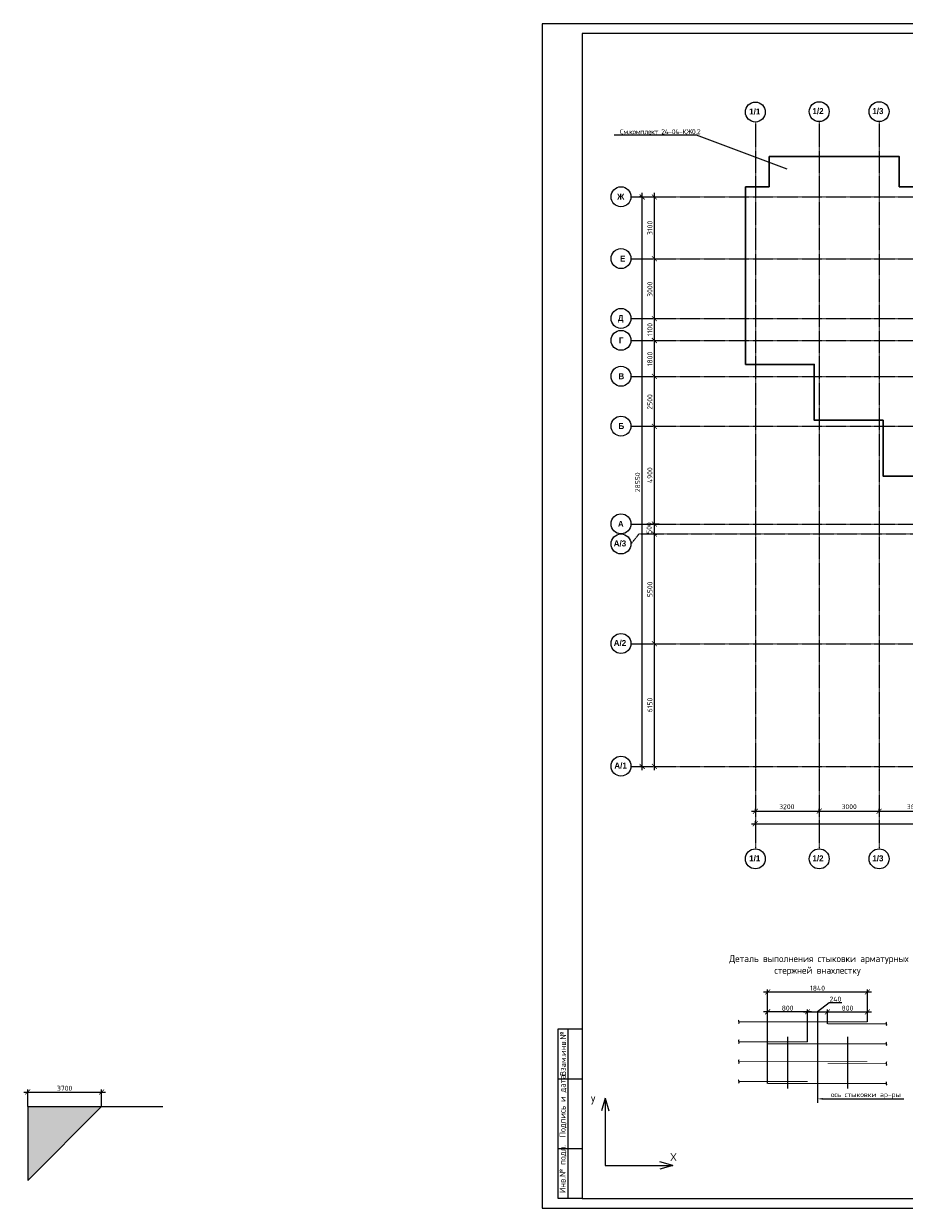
# Model space of a CAD drawing. Header units: millimetres. Extents: x -93479 to 1057970, y -66333 to 172656.
# Tile 303 of 473: x 498811 to 542930, y 1090 to 60490. Entities that reach past the tile are written whole.
import ezdxf
from ezdxf import colors
from ezdxf.entities.mleader import LeaderData, LeaderLine
from ezdxf.enums import TextEntityAlignment as Align
from ezdxf.math import Vec2, Vec3

# ---------------------------------------------------------------- set-up
doc = ezdxf.new("R2010")
doc.units = ezdxf.units.MM
for name, pattern in [('______5', [1100, 800, -100, 100, -100]), ('CENTER2', [28.575, 19.05, -3.175, 3.175, -3.175]), ('осевая', [50.8, 31.75, -6.35, 6.35, -6.35])]:
    doc.linetypes.add(name, pattern=pattern)
for name, color, linetype, lineweight in [('0 Фундамент', 5, 'Continuous', 30), ('0.20 __', 4, 'Continuous', 20), ('Арматура', 152, 'Continuous', 40), ('Выноски', 20, 'Continuous', 20), ('Осевая', 10, 'CENTER2', 20), ('Оси', 40, '______5', 18), ('подоснова', 151, 'Continuous', 5), ('РАЗМЕРЫ', 7, 'Continuous', 9), ('СПДС_РАЗМЕРЫ', 152, 'Continuous', 25), ('Текст', 7, 'Continuous', 25), ('ТОНКИЕ', 7, 'Continuous', 9), ('Узлы', 7, 'Continuous', 0)]:
    doc.layers.add(name, color=color, linetype=linetype, lineweight=lineweight)
doc.layers.add('ТОЛСТЫЕ_ОСНОВНЫЕ', color=6, linetype='Continuous')
doc.layers.add('ФВ-2', color=7, linetype='Continuous')
doc.styles.add('GOST-2.304_Type-B', font='GOST_Common.ttf')
doc.styles.add('MtXpl_Century Gothic', font='GOTHICB.TTF', dxfattribs={"height": 0.2})
doc.styles.add('style1', font='GOST_Common.ttf', dxfattribs={"height": 500})
doc.styles.add('Украинский', font='isocpeur.ttf', dxfattribs={"oblique": 12})
doc.dimstyles.new('5х', dxfattribs={"dimscale": 100, "dimtxt": 2.5, "dimasz": 2.5, "dimexe": 1.25, "dimexo": 0, "dimtad": 1, "dimdec": 0, "dimlfac": 0.2, "dimtxsty": 'GOST-2.304_Type-B', "dimblk": 'ARCHTICK', "dimcen": 2.5, "dimdle": 2, "dimadec": 0, "dimazin": 2, "dimtfac": 0.75, "dimtdec": 0, "dimtmove": 1, "dimatfit": 3, "dimfxl": 1, "dimtolj": 1, "dimarcsym": 1})
doc.dimstyles.new('СПДС', dxfattribs={"dimscale": 100, "dimtxt": 2.5, "dimasz": 2.5, "dimexe": 1.25, "dimexo": 0, "dimtad": 1, "dimdec": 0, "dimtxsty": 'GOST-2.304_Type-B', "dimblk": 'ARCHTICK', "dimcen": 2.5, "dimdle": 2, "dimadec": 0, "dimazin": 2, "dimtfac": 0.75, "dimtdec": 0, "dimtmove": 1, "dimatfit": 3, "dimfxl": 1, "dimtolj": 1, "dimarcsym": 1})

# ---------------------------------------------------------------- blocks, each defined once
blk = doc.blocks.new('_ArchTick')
at = {"color": 0, "linetype": 'ByBlock', "const_width": 0.15}
blk.add_lwpolyline([(-0.5, -0.5), (0.5, 0.5)], dxfattribs=at)
blk = doc.blocks.new('*D2013')
at = {"layer": 'DEFPOINTS', "color": 0, "ltscale": 100, "transparency": 16777216}
for p in [(-11259, -3607), (-11259, -3607), (-11259, -32157)]:
    blk.add_point(p, dxfattribs=at)
at = {"layer": 'СПДС_РАЗМЕРЫ', "color": 0, "lineweight": -2, "transparency": 16777216}
for p, q in [((-11259, -32357), (-11259, -3407)), ((-11259, -3607), (-11384, -3607)), ((-11259, -32157), (-11384, -32157))]:
    blk.add_line(p, q, dxfattribs=at)
at = {"layer": 'СПДС_РАЗМЕРЫ', "color": 0, "lineweight": -2, "ltscale": 100, "transparency": 16777216, "xscale": 250, "yscale": 250, "zscale": 250}
for p, rotation in [((-11259, -3607), 90), ((-11259, -32157), 270)]:
    blk.add_blockref('_ArchTick', p, dxfattribs=dict(at, rotation=rotation))
at = {"layer": 'СПДС_РАЗМЕРЫ', "color": 0, "ltscale": 100, "transparency": 16777216, "insert": (-11484, -17915), "char_height": 250, "attachment_point": 5, "rotation": 90, "style": 'GOST-2.304_Type-B'}
blk.add_mtext('\\A1;28550', dxfattribs=at)
blk = doc.blocks.new('*D2014')
at = {"layer": 'DEFPOINTS', "color": 0, "ltscale": 100, "transparency": 16777216}
for p in [(-5586, -35036), (51514, -35036), (51514, -35036)]:
    blk.add_point(p, dxfattribs=at)
at = {"layer": 'СПДС_РАЗМЕРЫ', "color": 0, "lineweight": -2, "transparency": 16777216}
for p, q in [((-5786, -35036), (51714, -35036)), ((-5586, -35036), (-5586, -34911)), ((51514, -35036), (51514, -34911))]:
    blk.add_line(p, q, dxfattribs=at)
at = {"layer": 'СПДС_РАЗМЕРЫ', "color": 0, "lineweight": -2, "ltscale": 100, "transparency": 16777216, "xscale": 250, "yscale": 250, "zscale": 250, "rotation": 180}
blk.add_blockref('_ArchTick', (-5586, -35036), dxfattribs=at)
at = {"layer": 'СПДС_РАЗМЕРЫ', "color": 0, "lineweight": -2, "ltscale": 100, "transparency": 16777216, "xscale": 250, "yscale": 250, "zscale": 250}
blk.add_blockref('_ArchTick', (51514, -35036), dxfattribs=at)
at = {"layer": 'СПДС_РАЗМЕРЫ', "color": 0, "ltscale": 100, "transparency": 16777216, "insert": (22931, -34811), "char_height": 250, "attachment_point": 5, "style": 'GOST-2.304_Type-B'}
blk.add_mtext('\\A1;57100', dxfattribs=at)
blk = doc.blocks.new('*D2015')
at = {"layer": 'DEFPOINTS', "color": 0, "ltscale": 100, "transparency": 16777216}
for p in [(-10646, -26007), (-10646, -26007), (-10646, -32157)]:
    blk.add_point(p, dxfattribs=at)
at = {"layer": 'СПДС_РАЗМЕРЫ', "color": 0, "lineweight": -2, "transparency": 16777216}
for p, q in [((-10646, -32357), (-10646, -25807)), ((-10646, -26007), (-10521, -26007)), ((-10646, -32157), (-10521, -32157))]:
    blk.add_line(p, q, dxfattribs=at)
at = {"layer": 'СПДС_РАЗМЕРЫ', "color": 0, "lineweight": -2, "ltscale": 100, "transparency": 16777216, "xscale": 250, "yscale": 250, "zscale": 250}
for p, rotation in [((-10646, -26007), 90), ((-10646, -32157), 270)]:
    blk.add_blockref('_ArchTick', p, dxfattribs=dict(at, rotation=rotation))
at = {"layer": 'СПДС_РАЗМЕРЫ', "color": 0, "ltscale": 100, "transparency": 16777216, "insert": (-10871, -29082), "char_height": 250, "attachment_point": 5, "rotation": 90, "style": 'GOST-2.304_Type-B'}
blk.add_mtext('\\A1;6150', dxfattribs=at)
blk = doc.blocks.new('*D2016')
at = {"layer": 'DEFPOINTS', "color": 0, "ltscale": 100, "transparency": 16777216}
for p in [(-10646, -20507), (-10646, -20507), (-10646, -26007)]:
    blk.add_point(p, dxfattribs=at)
at = {"layer": 'СПДС_РАЗМЕРЫ', "color": 0, "lineweight": -2, "transparency": 16777216}
for p, q in [((-10646, -26207), (-10646, -20307)), ((-10646, -20507), (-10521, -20507)), ((-10646, -26007), (-10521, -26007))]:
    blk.add_line(p, q, dxfattribs=at)
at = {"layer": 'СПДС_РАЗМЕРЫ', "color": 0, "lineweight": -2, "ltscale": 100, "transparency": 16777216, "xscale": 250, "yscale": 250, "zscale": 250}
for p, rotation in [((-10646, -20507), 90), ((-10646, -26007), 270)]:
    blk.add_blockref('_ArchTick', p, dxfattribs=dict(at, rotation=rotation))
at = {"layer": 'СПДС_РАЗМЕРЫ', "color": 0, "ltscale": 100, "transparency": 16777216, "insert": (-10871, -23282), "char_height": 250, "attachment_point": 5, "rotation": 90, "style": 'GOST-2.304_Type-B'}
blk.add_mtext('\\A1;5500', dxfattribs=at)
blk = doc.blocks.new('*D2017')
at = {"layer": 'DEFPOINTS', "color": 0, "ltscale": 100, "transparency": 16777216}
for p in [(-10646, -15107), (-10646, -15107), (-10646, -20007)]:
    blk.add_point(p, dxfattribs=at)
at = {"layer": 'СПДС_РАЗМЕРЫ', "color": 0, "lineweight": -2, "transparency": 16777216}
for p, q in [((-10646, -20207), (-10646, -14907)), ((-10646, -15107), (-10521, -15107)), ((-10646, -20007), (-10521, -20007))]:
    blk.add_line(p, q, dxfattribs=at)
at = {"layer": 'СПДС_РАЗМЕРЫ', "color": 0, "lineweight": -2, "ltscale": 100, "transparency": 16777216, "xscale": 250, "yscale": 250, "zscale": 250}
for p, rotation in [((-10646, -15107), 90), ((-10646, -20007), 270)]:
    blk.add_blockref('_ArchTick', p, dxfattribs=dict(at, rotation=rotation))
at = {"layer": 'СПДС_РАЗМЕРЫ', "color": 0, "ltscale": 100, "transparency": 16777216, "insert": (-10871, -17557), "char_height": 250, "attachment_point": 5, "rotation": 90, "style": 'GOST-2.304_Type-B'}
blk.add_mtext('\\A1;4900', dxfattribs=at)
blk = doc.blocks.new('*D2018')
at = {"layer": 'DEFPOINTS', "color": 0, "ltscale": 100, "transparency": 16777216}
for p in [(-10646, -12607), (-10646, -12607), (-10646, -15107)]:
    blk.add_point(p, dxfattribs=at)
at = {"layer": 'СПДС_РАЗМЕРЫ', "color": 0, "lineweight": -2, "transparency": 16777216}
for p, q in [((-10646, -15307), (-10646, -12407)), ((-10646, -12607), (-10521, -12607)), ((-10646, -15107), (-10521, -15107))]:
    blk.add_line(p, q, dxfattribs=at)
at = {"layer": 'СПДС_РАЗМЕРЫ', "color": 0, "lineweight": -2, "ltscale": 100, "transparency": 16777216, "xscale": 250, "yscale": 250, "zscale": 250}
for p, rotation in [((-10646, -12607), 90), ((-10646, -15107), 270)]:
    blk.add_blockref('_ArchTick', p, dxfattribs=dict(at, rotation=rotation))
at = {"layer": 'СПДС_РАЗМЕРЫ', "color": 0, "ltscale": 100, "transparency": 16777216, "insert": (-10871, -13882), "char_height": 250, "attachment_point": 5, "rotation": 90, "style": 'GOST-2.304_Type-B'}
blk.add_mtext('\\A1;2500', dxfattribs=at)
blk = doc.blocks.new('*D2019')
at = {"layer": 'DEFPOINTS', "color": 0, "ltscale": 100, "transparency": 16777216}
for p in [(-10646, -10807), (-10646, -10807), (-10646, -12607)]:
    blk.add_point(p, dxfattribs=at)
at = {"layer": 'СПДС_РАЗМЕРЫ', "color": 0, "lineweight": -2, "transparency": 16777216}
for p, q in [((-10646, -12807), (-10646, -10607)), ((-10646, -10807), (-10521, -10807)), ((-10646, -12607), (-10521, -12607))]:
    blk.add_line(p, q, dxfattribs=at)
at = {"layer": 'СПДС_РАЗМЕРЫ', "color": 0, "lineweight": -2, "ltscale": 100, "transparency": 16777216, "xscale": 250, "yscale": 250, "zscale": 250}
for p, rotation in [((-10646, -10807), 90), ((-10646, -12607), 270)]:
    blk.add_blockref('_ArchTick', p, dxfattribs=dict(at, rotation=rotation))
at = {"layer": 'СПДС_РАЗМЕРЫ', "color": 0, "ltscale": 100, "transparency": 16777216, "insert": (-10871, -11732), "char_height": 250, "attachment_point": 5, "rotation": 90, "style": 'GOST-2.304_Type-B'}
blk.add_mtext('\\A1;1800', dxfattribs=at)
blk = doc.blocks.new('*D2020')
at = {"layer": 'DEFPOINTS', "color": 0, "ltscale": 100, "transparency": 16777216}
for p in [(-10646, -9707), (-10646, -9707), (-10646, -10807)]:
    blk.add_point(p, dxfattribs=at)
at = {"layer": 'СПДС_РАЗМЕРЫ', "color": 0, "lineweight": -2, "transparency": 16777216}
for p, q in [((-10646, -11007), (-10646, -9507)), ((-10646, -9707), (-10521, -9707)), ((-10646, -10807), (-10521, -10807))]:
    blk.add_line(p, q, dxfattribs=at)
at = {"layer": 'СПДС_РАЗМЕРЫ', "color": 0, "lineweight": -2, "ltscale": 100, "transparency": 16777216, "xscale": 250, "yscale": 250, "zscale": 250}
for p, rotation in [((-10646, -9707), 90), ((-10646, -10807), 270)]:
    blk.add_blockref('_ArchTick', p, dxfattribs=dict(at, rotation=rotation))
at = {"layer": 'СПДС_РАЗМЕРЫ', "color": 0, "ltscale": 100, "transparency": 16777216, "insert": (-10871, -10257), "char_height": 250, "attachment_point": 5, "rotation": 90, "style": 'GOST-2.304_Type-B'}
blk.add_mtext('\\A1;1100', dxfattribs=at)
blk = doc.blocks.new('*D2021')
at = {"layer": 'DEFPOINTS', "color": 0, "ltscale": 100, "transparency": 16777216}
for p in [(-10646, -6707), (-10646, -6707), (-10646, -9707)]:
    blk.add_point(p, dxfattribs=at)
at = {"layer": 'СПДС_РАЗМЕРЫ', "color": 0, "lineweight": -2, "transparency": 16777216}
for p, q in [((-10646, -9907), (-10646, -6507)), ((-10646, -6707), (-10521, -6707)), ((-10646, -9707), (-10521, -9707))]:
    blk.add_line(p, q, dxfattribs=at)
at = {"layer": 'СПДС_РАЗМЕРЫ', "color": 0, "lineweight": -2, "ltscale": 100, "transparency": 16777216, "xscale": 250, "yscale": 250, "zscale": 250}
for p, rotation in [((-10646, -6707), 90), ((-10646, -9707), 270)]:
    blk.add_blockref('_ArchTick', p, dxfattribs=dict(at, rotation=rotation))
at = {"layer": 'СПДС_РАЗМЕРЫ', "color": 0, "ltscale": 100, "transparency": 16777216, "insert": (-10871, -8232), "char_height": 250, "attachment_point": 5, "rotation": 90, "style": 'GOST-2.304_Type-B'}
blk.add_mtext('\\A1;3000', dxfattribs=at)
blk = doc.blocks.new('*D2022')
at = {"layer": 'DEFPOINTS', "color": 0, "ltscale": 100, "transparency": 16777216}
for p in [(-11070, -3607), (-10646, -3607), (-10646, -6707)]:
    blk.add_point(p, dxfattribs=at)
at = {"layer": 'СПДС_РАЗМЕРЫ', "color": 0, "lineweight": -2, "transparency": 16777216}
for p, q in [((-10646, -6907), (-10646, -3407)), ((-11070, -3607), (-10521, -3607)), ((-10646, -6707), (-10521, -6707))]:
    blk.add_line(p, q, dxfattribs=at)
at = {"layer": 'СПДС_РАЗМЕРЫ', "color": 0, "lineweight": -2, "ltscale": 100, "transparency": 16777216, "xscale": 250, "yscale": 250, "zscale": 250}
for p, rotation in [((-10646, -3607), 90), ((-10646, -6707), 270)]:
    blk.add_blockref('_ArchTick', p, dxfattribs=dict(at, rotation=rotation))
at = {"layer": 'СПДС_РАЗМЕРЫ', "color": 0, "ltscale": 100, "transparency": 16777216, "insert": (-10871, -5157), "char_height": 250, "attachment_point": 5, "rotation": 90, "style": 'GOST-2.304_Type-B'}
blk.add_mtext('\\A1;3100', dxfattribs=at)
blk = doc.blocks.new('*D2023')
at = {"layer": 'DEFPOINTS', "color": 0, "ltscale": 100, "transparency": 16777216}
for p in [(-5586, -34405), (-2386, -34405), (-2386, -34405)]:
    blk.add_point(p, dxfattribs=at)
at = {"layer": 'СПДС_РАЗМЕРЫ', "color": 0, "lineweight": -2, "transparency": 16777216}
for p, q in [((-5786, -34405), (-2186, -34405)), ((-5586, -34405), (-5586, -34280)), ((-2386, -34405), (-2386, -34280))]:
    blk.add_line(p, q, dxfattribs=at)
at = {"layer": 'СПДС_РАЗМЕРЫ', "color": 0, "lineweight": -2, "ltscale": 100, "transparency": 16777216, "xscale": 250, "yscale": 250, "zscale": 250, "rotation": 180}
blk.add_blockref('_ArchTick', (-5586, -34405), dxfattribs=at)
at = {"layer": 'СПДС_РАЗМЕРЫ', "color": 0, "lineweight": -2, "ltscale": 100, "transparency": 16777216, "xscale": 250, "yscale": 250, "zscale": 250}
blk.add_blockref('_ArchTick', (-2386, -34405), dxfattribs=at)
at = {"layer": 'СПДС_РАЗМЕРЫ', "color": 0, "ltscale": 100, "transparency": 16777216, "insert": (-4011, -34180), "char_height": 250, "attachment_point": 5, "style": 'GOST-2.304_Type-B'}
blk.add_mtext('\\A1;3200', dxfattribs=at)
blk = doc.blocks.new('*D2024')
at = {"layer": 'DEFPOINTS', "color": 0, "ltscale": 100, "transparency": 16777216}
for p in [(-2386, -34405), (614, -34405), (614, -34405)]:
    blk.add_point(p, dxfattribs=at)
at = {"layer": 'СПДС_РАЗМЕРЫ', "color": 0, "lineweight": -2, "transparency": 16777216}
for p, q in [((-2586, -34405), (814, -34405)), ((-2386, -34405), (-2386, -34280)), ((614, -34405), (614, -34280))]:
    blk.add_line(p, q, dxfattribs=at)
at = {"layer": 'СПДС_РАЗМЕРЫ', "color": 0, "lineweight": -2, "ltscale": 100, "transparency": 16777216, "xscale": 250, "yscale": 250, "zscale": 250, "rotation": 180}
blk.add_blockref('_ArchTick', (-2386, -34405), dxfattribs=at)
at = {"layer": 'СПДС_РАЗМЕРЫ', "color": 0, "lineweight": -2, "ltscale": 100, "transparency": 16777216, "xscale": 250, "yscale": 250, "zscale": 250}
blk.add_blockref('_ArchTick', (614, -34405), dxfattribs=at)
at = {"layer": 'СПДС_РАЗМЕРЫ', "color": 0, "ltscale": 100, "transparency": 16777216, "insert": (-886, -34180), "char_height": 250, "attachment_point": 5, "style": 'GOST-2.304_Type-B'}
blk.add_mtext('\\A1;3000', dxfattribs=at)
blk = doc.blocks.new('*D2025')
at = {"layer": 'DEFPOINTS', "color": 0, "ltscale": 100, "transparency": 16777216}
for p in [(614, -34405), (4214, -34405), (4214, -34405)]:
    blk.add_point(p, dxfattribs=at)
at = {"layer": 'СПДС_РАЗМЕРЫ', "color": 0, "lineweight": -2, "transparency": 16777216}
for p, q in [((414, -34405), (4414, -34405)), ((614, -34405), (614, -34280)), ((4214, -34405), (4214, -34280))]:
    blk.add_line(p, q, dxfattribs=at)
at = {"layer": 'СПДС_РАЗМЕРЫ', "color": 0, "lineweight": -2, "ltscale": 100, "transparency": 16777216, "xscale": 250, "yscale": 250, "zscale": 250, "rotation": 180}
blk.add_blockref('_ArchTick', (614, -34405), dxfattribs=at)
at = {"layer": 'СПДС_РАЗМЕРЫ', "color": 0, "lineweight": -2, "ltscale": 100, "transparency": 16777216, "xscale": 250, "yscale": 250, "zscale": 250}
blk.add_blockref('_ArchTick', (4214, -34405), dxfattribs=at)
at = {"layer": 'СПДС_РАЗМЕРЫ', "color": 0, "ltscale": 100, "transparency": 16777216, "insert": (2388, -34180), "char_height": 250, "attachment_point": 5, "style": 'GOST-2.304_Type-B'}
blk.add_mtext('\\A1;3600', dxfattribs=at)
blk = doc.blocks.new('*D2040')
at = {"layer": 'DEFPOINTS', "color": 0, "ltscale": 100, "transparency": 16777216}
for p in [(-10646, -20007), (-10410, -20007), (-10308, -20507)]:
    blk.add_point(p, dxfattribs=at)
at = {"layer": 'СПДС_РАЗМЕРЫ', "color": 0, "lineweight": -2, "transparency": 16777216}
for p, q in [((-10410, -20007), (-10771, -20007)), ((-10646, -20707), (-10646, -19807)), ((-10308, -20507), (-10771, -20507))]:
    blk.add_line(p, q, dxfattribs=at)
at = {"layer": 'СПДС_РАЗМЕРЫ', "color": 0, "lineweight": -2, "ltscale": 100, "transparency": 16777216, "xscale": 250, "yscale": 250, "zscale": 250}
for p, rotation in [((-10646, -20007), 90), ((-10646, -20507), 270)]:
    blk.add_blockref('_ArchTick', p, dxfattribs=dict(at, rotation=rotation))
at = {"layer": 'СПДС_РАЗМЕРЫ', "color": 0, "ltscale": 100, "transparency": 16777216, "insert": (-10910, -20209), "char_height": 250, "attachment_point": 5, "rotation": 90, "style": 'GOST-2.304_Type-B'}
blk.add_mtext('\\A1;500', dxfattribs=at)
blk = doc.blocks.new('*U1949')
at = {"layer": 'ТОЛСТЫЕ_ОСНОВНЫЕ', "color": 7}
for p, q in [((8, 5), (8, 90)), ((8, 90), (20, 90)), ((13, 5), (13, 90)), ((8, 65), (20, 65)), ((8, 30), (20, 30)), ((20, 5), (8, 5))]:
    blk.add_line(p, q, dxfattribs=at)
blk.add_lwpolyline([(20, 5), (836, 5), (836, 589), (20, 589)], close=True, dxfattribs=at)
at = {"layer": 'ТОНКИЕ', "color": 7}
blk.add_lwpolyline([(0, 0), (841, 0), (841, 594), (0, 594)], close=True, dxfattribs=at)
at = {"layer": 'Текст', "color": 7, "style": 'style1'}
for s, p in [('Взам.инв.№', (10.5, 77.5)), ('Подпись и дата', (10.5, 51.25)), ('Инв.№ подл.', (10.5, 19.7))]:
    blk.add_text(s, height=3, rotation=90, dxfattribs=at).set_placement(p, align=Align.MIDDLE)
blk = doc.blocks.new('*D565')
at = {"layer": 'DEFPOINTS', "color": 0, "ltscale": 100, "transparency": 16777216}
for p in [(541083, 11940), (541083, 10996), (536083, 7347)]:
    blk.add_point(p, dxfattribs=at)
at = {"layer": 'РАЗМЕРЫ', "color": 0, "linetype": 'Continuous', "lineweight": -2, "transparency": 16777216}
for p, q in [((535883, 11940), (541283, 11940)), ((536083, 7347), (536083, 12065)), ((541083, 10996), (541083, 12065))]:
    blk.add_line(p, q, dxfattribs=at)
at = {"layer": 'РАЗМЕРЫ', "color": 0, "lineweight": -2, "ltscale": 100, "transparency": 16777216, "xscale": 250, "yscale": 250, "zscale": 250, "rotation": 180}
blk.add_blockref('_ArchTick', (536083, 11940), dxfattribs=at)
at = {"layer": 'РАЗМЕРЫ', "color": 0, "lineweight": -2, "ltscale": 100, "transparency": 16777216, "xscale": 250, "yscale": 250, "zscale": 250}
blk.add_blockref('_ArchTick', (541083, 11940), dxfattribs=at)
at = {"layer": 'РАЗМЕРЫ', "color": 0, "ltscale": 100, "transparency": 16777216, "insert": (538583, 12128), "char_height": 250, "attachment_point": 5, "style": 'GOST-2.304_Type-B'}
blk.add_mtext('\\A1;1840', dxfattribs=at)
blk = doc.blocks.new('*D566')
at = {"layer": 'DEFPOINTS', "color": 0, "ltscale": 100, "transparency": 16777216}
for p in [(536083, 10940), (536083, 10440), (538083, 9440)]:
    blk.add_point(p, dxfattribs=at)
at = {"layer": 'РАЗМЕРЫ', "color": 0, "linetype": 'Continuous', "lineweight": -2, "transparency": 16777216}
for p, q in [((538283, 10940), (535883, 10940)), ((536083, 10440), (536083, 11065)), ((538083, 9440), (538083, 11065))]:
    blk.add_line(p, q, dxfattribs=at)
at = {"layer": 'РАЗМЕРЫ', "color": 0, "lineweight": -2, "ltscale": 100, "transparency": 16777216, "xscale": 250, "yscale": 250, "zscale": 250, "rotation": 180}
blk.add_blockref('_ArchTick', (536083, 10940), dxfattribs=at)
at = {"layer": 'РАЗМЕРЫ', "color": 0, "lineweight": -2, "ltscale": 100, "transparency": 16777216, "xscale": 250, "yscale": 250, "zscale": 250}
blk.add_blockref('_ArchTick', (538083, 10940), dxfattribs=at)
at = {"layer": 'РАЗМЕРЫ', "color": 0, "ltscale": 100, "transparency": 16777216, "insert": (537083, 11128), "char_height": 250, "attachment_point": 5, "style": 'GOST-2.304_Type-B'}
blk.add_mtext('\\A1;800', dxfattribs=at)
blk = doc.blocks.new('*D567')
at = {"layer": 'DEFPOINTS', "color": 0, "ltscale": 100, "transparency": 16777216}
for p in [(541083, 10940), (539083, 10339), (541083, 10440)]:
    blk.add_point(p, dxfattribs=at)
at = {"layer": 'РАЗМЕРЫ', "color": 0, "linetype": 'Continuous', "lineweight": -2, "transparency": 16777216}
for p, q in [((538883, 10940), (541283, 10940)), ((539083, 10339), (539083, 11065)), ((541083, 10440), (541083, 11065))]:
    blk.add_line(p, q, dxfattribs=at)
at = {"layer": 'РАЗМЕРЫ', "color": 0, "lineweight": -2, "ltscale": 100, "transparency": 16777216, "xscale": 250, "yscale": 250, "zscale": 250, "rotation": 180}
blk.add_blockref('_ArchTick', (539083, 10940), dxfattribs=at)
at = {"layer": 'РАЗМЕРЫ', "color": 0, "lineweight": -2, "ltscale": 100, "transparency": 16777216, "xscale": 250, "yscale": 250, "zscale": 250}
blk.add_blockref('_ArchTick', (541083, 10940), dxfattribs=at)
at = {"layer": 'РАЗМЕРЫ', "color": 0, "ltscale": 100, "transparency": 16777216, "insert": (540083, 11128), "char_height": 250, "attachment_point": 5, "style": 'GOST-2.304_Type-B'}
blk.add_mtext('\\A1;800', dxfattribs=at)
blk = doc.blocks.new('*D568')
at = {"layer": 'DEFPOINTS', "color": 0, "ltscale": 100, "transparency": 16777216}
for p in [(539083, 10940), (538083, 10520), (539083, 10356)]:
    blk.add_point(p, dxfattribs=at)
at = {"layer": 'РАЗМЕРЫ', "color": 0, "linetype": 'Continuous', "lineweight": -2, "transparency": 16777216}
for p, q in [((539167, 11390), (538583, 10940)), ((539793, 11390), (539167, 11390)), ((537883, 10940), (539283, 10940)), ((538083, 10520), (538083, 11065)), ((539083, 10356), (539083, 11065))]:
    blk.add_line(p, q, dxfattribs=at)
at = {"layer": 'РАЗМЕРЫ', "color": 0, "lineweight": -2, "ltscale": 100, "transparency": 16777216, "xscale": 250, "yscale": 250, "zscale": 250, "rotation": 180}
blk.add_blockref('_ArchTick', (538083, 10940), dxfattribs=at)
at = {"layer": 'РАЗМЕРЫ', "color": 0, "lineweight": -2, "ltscale": 100, "transparency": 16777216, "xscale": 250, "yscale": 250, "zscale": 250}
blk.add_blockref('_ArchTick', (539083, 10940), dxfattribs=at)
at = {"layer": 'РАЗМЕРЫ', "color": 0, "ltscale": 100, "transparency": 16777216, "insert": (539480, 11578), "char_height": 250, "attachment_point": 5, "style": 'GOST-2.304_Type-B'}
blk.add_mtext('\\A1;240', dxfattribs=at)
blk = doc.blocks.new('_None')
blk = doc.blocks.new('*D1894')
at = {"layer": 'DEFPOINTS', "color": 0, "transparency": 16777216}
for p in [(502711, 6922), (499011, 6190), (502711, 6190)]:
    blk.add_point(p, dxfattribs=at)
at = {"layer": 'РАЗМЕРЫ', "color": 0, "lineweight": -2, "transparency": 16777216}
for p, q in [((498811, 6922), (502911, 6922)), ((499011, 6190), (499011, 7047)), ((502711, 6190), (502711, 7047))]:
    blk.add_line(p, q, dxfattribs=at)
at = {"layer": 'РАЗМЕРЫ', "color": 0, "lineweight": -2, "transparency": 16777216, "xscale": 250, "yscale": 250, "zscale": 250, "rotation": 180}
blk.add_blockref('_ArchTick', (499011, 6922), dxfattribs=at)
at = {"layer": 'РАЗМЕРЫ', "color": 0, "lineweight": -2, "transparency": 16777216, "xscale": 250, "yscale": 250, "zscale": 250}
blk.add_blockref('_ArchTick', (502711, 6922), dxfattribs=at)
at = {"layer": 'РАЗМЕРЫ', "color": 0, "transparency": 16777216, "insert": (500861, 7109), "char_height": 250, "attachment_point": 5, "style": 'GOST-2.304_Type-B'}
blk.add_mtext('\\A1;3700', dxfattribs=at)
blk = doc.blocks.new('оси')
at = {"color": 7, "linetype": 'ByBlock', "lineweight": -2}
for centre in [(-5586.9, 651.4), (-2386.9, 671.4), (613.1, 671.4), (-12318.7, -3596.8), (-12318.7, -6696.8), (-12318.7, -9696.8), (-12318.7, -10796.8), (-12318.7, -12596.8), (-12318.7, -15096.8), (-12318.7, -19996.8), (-12318.7, -21006.8), (-12318.7, -25996.8), (-12318.7, -32146.8), (-5586.9, -36796), (-2386.9, -36796), (613.1, -36796)]:
    blk.add_circle(centre, 500, dxfattribs=at)
at = {"layer": 'Оси', "color": 7, "linetype": 'осевая', "lineweight": 25, "transparency": 33554687}
for p, q in [((-5586.3, 151.4), (-5586.3, -36280.2)), ((-2386.3, 151.4), (-2386.3, -36280.2)), ((613.7, 151.4), (613.7, -36280.2)), ((-11815.1, -3606.9), (53620.6, -3606.9)), ((-11815.1, -6706.9), (53620.6, -6706.9)), ((-11815.1, -9706.9), (53620.6, -9706.9)), ((-11815.1, -10806.9), (53620.6, -10806.9)), ((-11815.1, -12606.9), (53620.6, -12606.9)), ((-11815.1, -15106.9), (53620.6, -15106.9)), ((-11815.1, -20006.9), (53620.6, -20006.9)), ((-11818.7, -21006.8), (-11416.6, -20506.9)), ((-11416.6, -20506.9), (53620.6, -20506.9)), ((-11815.1, -26006.9), (53620.6, -26006.9)), ((-11815.1, -32156.9), (53620.6, -32156.9))]:
    blk.add_line(p, q, dxfattribs=at)
at = {"layer": 'Оси', "color": 7, "lineweight": 25, "transparency": 33554687, "style": 'MtXpl_Century Gothic'}
for s, p in [('1/1', (-5894.7, 528.1)), ('1/2', (-2726.1, 548.1)), ('1/3', (272.6, 548.1)), ('Ж', (-12513.9, -3746.8)), (' Е', (-12476.2, -6846.8)), ('Д', (-12479.5, -9824.4)), ('Г', (-12427.1, -10946.8)), ('В', (-12446.9, -12746.8)), ('Б', (-12446.4, -15246.8)), ('А', (-12473.3, -20146.8)), ('А/3', (-12684, -21130.1)), ('А/2', (-12682.6, -26120.1)), ('А/1', (-12651.3, -32270.1)), ('1/1', (-5894.7, -36919.3)), ('1/2', (-2726.1, -36919.3)), ('1/3', (272.6, -36919.3))]:
    blk.add_text(s, height=300, dxfattribs=at).set_placement(p)
at = {"layer": 'СПДС_РАЗМЕРЫ', "color": 7}
for base, p1, p2, picture, middle in [((-11258.9, -3606.9), (-11258.9, -32156.9), (-11258.9, -3606.9), '*D2013', (-11258.9, -17914.5)), ((-10646.3, -3606.9), (-10646.3, -6706.9), (-11069.8, -3606.9), '*D2022', (-10646.3, -5156.9)), ((-10646.3, -6706.9), (-10646.3, -9706.9), (-10646.3, -6706.9), '*D2021', (-10646.3, -8232.1)), ((-10646.3, -9706.9), (-10646.3, -10806.9), (-10646.3, -9706.9), '*D2020', (-10646.3, -10256.9)), ((-10646.3, -10806.9), (-10646.3, -12606.9), (-10646.3, -10806.9), '*D2019', (-10646.3, -11732.1)), ((-10646.3, -12606.9), (-10646.3, -15106.9), (-10646.3, -12606.9), '*D2018', (-10646.3, -13882.1)), ((-10646.3, -15106.9), (-10646.3, -20006.9), (-10646.3, -15106.9), '*D2017', (-10646.3, -17556.9)), ((-10646.3, -20506.9), (-10646.3, -26006.9), (-10646.3, -20506.9), '*D2016', (-10646.3, -23282.1)), ((-10646.3, -26006.9), (-10646.3, -32156.9), (-10646.3, -26006.9), '*D2015', (-10646.3, -29081.9))]:
    dim = blk.add_linear_dim(base=base, p1=p1, p2=p2, angle=90, dimstyle='СПДС', override={"dimgap": 1}, dxfattribs=at)
    dim.commit()
    dim.dimension.update_dxf_attribs({"geometry": picture, "text_midpoint": middle, "dimtype": 160})
dim = blk.add_linear_dim(base=(-10646.3, -20006.9), p1=(-10308.5, -20506.9), p2=(-10410.2, -20006.9), angle=90, dimstyle='СПДС', dxfattribs=at)
dim.commit()
dim.dimension.update_dxf_attribs({"geometry": '*D2040', "text_midpoint": (-10722.7, -20209.4), "dimtype": 160})
for base, p1, p2, picture, middle in [((-2386.3, -34405), (-5586.3, -34405), (-2386.3, -34405), '*D2023', (-4011.5, -34405)), ((613.7, -34405), (-2386.3, -34405), (613.7, -34405), '*D2024', (-886.3, -34405)), ((4213.5, -34405), (613.7, -34405), (4213.5, -34405), '*D2025', (2388.4, -34405)), ((51513.5, -35036.2), (-5586.3, -35036.2), (51513.5, -35036.2), '*D2014', (22931, -35036.2))]:
    dim = blk.add_linear_dim(base=base, p1=p1, p2=p2, dimstyle='СПДС', override={"dimgap": 1}, dxfattribs=at)
    dim.commit()
    dim.dimension.update_dxf_attribs({"geometry": picture, "text_midpoint": middle, "dimtype": 160})

msp = doc.modelspace()

# ---------------------------------------------------------------- hatches: boundary and pattern name
at = {"layer": 'ФВ-2', "true_color": 0x006272}
h = msp.add_hatch(dxfattribs=at)
h.set_pattern_fill('ANGLE', color=146)
h.set_pattern_definition([(0, (0, 0), (0, 6.985), [5.08, -1.905]), (90, (0, 0), (-6.985, 4e-16), [5.08, -1.905])])
h.paths.add_polyline_path([(502710.6, 6189.7), (499010.6, 6189.7), (499010.6, 2489.7)])

# ---------------------------------------------------------------- linework, layer by layer
at = {"layer": '0 Фундамент', "color": 7}
for points in [[(536168.1, 53832.1), (536168.1, 52302.1)], [(542668.8, 52302.1), (542668.8, 53832.1), (536168.1, 53832.1)], [(534968.3, 43402.1), (534968.3, 52302.1)], [(542668.8, 52302.1), (545218.3, 52302.1), (545218.3, 37802.1), (541868.3, 37802.1), (541868.3, 40602.1), (538418.3, 40602.1), (538418.3, 43402.1), (534968.3, 43402.1)], [(536168.1, 52302.1), (534968.3, 52302.1)]]:
    msp.add_lwpolyline(points, dxfattribs=at)
at = {"layer": '0.20 __', "color": 7}
for points in [[(534647.1, 10530), (534619.6, 10485), (534647.1, 10395), (534619.6, 10350)], [(542042.4, 10429.1), (542014.9, 10384.1), (542042.4, 10294.1), (542014.9, 10249.1)], [(534647.1, 9530), (534619.6, 9485), (534647.1, 9395), (534619.6, 9350)], [(542042.4, 9429.1), (542014.9, 9384.1), (542042.4, 9294.1), (542014.9, 9249.1)], [(534647.1, 8530), (534619.6, 8485), (534647.1, 8395), (534619.6, 8350)], [(542042.4, 8429.1), (542014.9, 8384.1), (542042.4, 8294.1), (542014.9, 8249.1)], [(534647.1, 7538.4), (534619.6, 7493.4), (534647.1, 7403.4), (534619.6, 7358.4)], [(542042.4, 7437.5), (542014.9, 7392.5), (542042.4, 7302.5), (542014.9, 7257.5)]]:
    msp.add_spline(points, degree=3, dxfattribs=at)
at = {"layer": 'Арматура', "color": 7, "const_width": 40}
for points in [[(534633.3, 10440), (541082.7, 10440)], [(539082.7, 10339.1), (542028.6, 10339.1)], [(534633.3, 9440), (538082.7, 9440)], [(536082.7, 9339.1), (542028.6, 9339.1)], [(534633.3, 8440), (541082.7, 8440)], [(539082.7, 8339.1), (542028.6, 8339.1)], [(534633.3, 7448.4), (538082.7, 7448.4)], [(536082.7, 7347.5), (542028.6, 7347.5)]]:
    msp.add_lwpolyline(points, dxfattribs=at)
at = {"layer": 'Оси', "color": 7, "ltscale": 45}
msp.add_line((538582.7, 10940), (538582.7, 6380.6), dxfattribs=at)
at = {"layer": 'Оси', "color": 7, "linetype": 'Continuous', "ltscale": 20}
for p, q in [((537082.7, 9690), (537082.7, 7097.5)), ((540082.7, 9690), (540082.7, 7097.5))]:
    msp.add_line(p, q, dxfattribs=at)
at = {"layer": 'подоснова', "color": 7}
for p, q in [((527946, 6618.1), (527758.4, 5980.5)), ((527946, 6618.1), (527946, 3237.5)), ((527946, 6618.1), (528133.6, 5980.5)), ((527946, 3237.5), (531326.6, 3237.5)), ((531326.6, 3237.5), (530689, 3425.1)), ((531326.6, 3237.5), (530689, 3049.9))]:
    msp.add_line(p, q, dxfattribs=at)
at = {"layer": 'РАЗМЕРЫ', "color": 7}
for p, q in [((499010.6, 2489.7), (502710.6, 6189.7)), ((499010.6, 6189.7), (505783.1, 6189.7))]:
    msp.add_line(p, q, dxfattribs=at)
msp.add_lwpolyline([(499010.6, 6189.7), (499010.6, 2489.7)], dxfattribs=at)

# ---------------------------------------------------------------- block references
at = {"xscale": 100, "yscale": 100, "zscale": 100}
msp.add_blockref('*U1949', (524782.6, 1090.3), dxfattribs=at)
at = {"color": 7}
msp.add_blockref('оси', (541054.6, 55409), dxfattribs=at)

# ---------------------------------------------------------------- texts
at = {"layer": 'Осевая', "color": 7, "style": 'GOST-2.304_Type-B'}
for s, p in [('У', (527340.8, 6499.4)), ('Х', (531366.3, 3662.4))]:
    msp.add_text(s, height=400, dxfattribs=at).set_placement(p, align=Align.MIDDLE_CENTER)
at = {"layer": 'Узлы', "color": 7, "linetype": 'Continuous', "lineweight": 0, "width": 10464.96, "attachment_point": 5, "style": 'GOST-2.304_Type-B'}
for s, insert, char_height in [('\\pxi0.391,qc;Деталь выполнения стыковки арматурных стержней внахлестку', (538582.7, 13270.2), 350), ('ось стыковки ар-ры', (541001.5, 6758.8), 250)]:
    msp.add_mtext(s, dxfattribs=dict(at, insert=insert, char_height=char_height))

# ---------------------------------------------------------------- dimensions: what is measured, and where the dimension line sits
at = {"layer": 'РАЗМЕРЫ', "color": 7, "linetype": 'Continuous'}
dim = msp.add_linear_dim(base=(541082.7, 11940), p1=(536082.7, 7347.5), p2=(541082.7, 10996.4), text='1840', dimstyle='5х', dxfattribs=at)
dim.commit()
dim.dimension.update_dxf_attribs({"geometry": '*D565', "text_midpoint": (538582.7, 12127.7)})
for base, p1, p2, text, picture, middle in [((536082.7, 10940), (538082.7, 9440), (536082.7, 10440), '800', '*D566', (537082.7, 10940)), ((539082.7, 10940), (538082.7, 10520), (539082.7, 10356.1), '240', '*D568', (539229.9, 11390)), ((541082.7, 10940), (539082.7, 10339.1), (541082.7, 10440), '800', '*D567', (540082.7, 10940))]:
    dim = msp.add_linear_dim(base=base, p1=p1, p2=p2, text=text, dimstyle='5х', dxfattribs=at)
    dim.commit()
    dim.dimension.update_dxf_attribs({"geometry": picture, "text_midpoint": middle, "dimtype": 160})
at = {"layer": 'РАЗМЕРЫ', "color": 7}
dim = msp.add_linear_dim(base=(502710.6, 6921.8), p1=(499010.6, 6189.7), p2=(502710.6, 6189.7), dimstyle='СПДС', dxfattribs=at)
dim.commit()
dim.dimension.update_dxf_attribs({"geometry": '*D1894', "text_midpoint": (500860.6, 7109.3)})

# ---------------------------------------------------------------- leaders
at = {"layer": 'Выноски', "color": 7, "ltscale": 0.1}
ml = msp.add_multileader_mtext('Standard', dxfattribs=at)
ml.set_content('', color=7, style='Украинский')
ml.set_leader_properties()
ml.build(insert=Vec2(0, 0))
ml.multileader.update_dxf_attribs({"text_right_attachment_type": 6, "arrow_head_size": 250})
ctx = ml.context
ctx.base_point, ctx.char_height, ctx.arrow_head_size, ctx.landing_gap_size, ctx.plane_origin = Vec3(542901.9, 6579), 0.18, 250, 0.09, Vec3(540322.7, 3427.2)
ctx.right_attachment = 6
notes = []
notes.append((ctx, [(0, (1, 1, 0), (539332.7, 6579), (1, 0), 3569.2, [(0, [(538582.7, 6579)], 0, [])])]))
ctx.mtext.insert, ctx.mtext.flow_direction = Vec3(542902, 6579.1), 5
at = {"layer": 'подоснова', "color": 7, "ltscale": 0.3}
ml = msp.add_multileader_mtext('Standard', dxfattribs=at)
ml.set_content('{\\T0.9;См.комплект 24-04-КЖ0.2}', color=7, style='GOST-2.304_Type-B')
ml.set_leader_properties(color=7, linetype='ByLayer', lineweight=15)
ml.set_arrow_properties(name='NONE')
ml.build(insert=Vec2(0, 0))
ml.multileader.update_dxf_attribs({"text_left_attachment_type": 6, "text_right_attachment_type": 6, "dogleg_length": 0.1, "arrow_head_size": 18})
ctx = ml.context
ctx.base_point, ctx.char_height, ctx.arrow_head_size, ctx.landing_gap_size, ctx.plane_origin = Vec3(528878.5, 54899.6), 250, 18, 20, Vec3(544770.6, 55634.9)
ctx.left_attachment, ctx.right_attachment, ctx.text_align_type = 6, 6, 1
notes.append((ctx, [(0, (1, 1, 0), (532522.7, 54899.4), (-1, 0), 0.1, [(0, [(537062.1, 53200.8)], 0, [])])]))
ctx.mtext.insert, ctx.mtext.width, ctx.mtext.alignment, ctx.mtext.flow_direction = Vec3(530696.5, 55199.6), 4075.871, 2, 5
for ctx, leaders in notes:
    for number, flags, end, landing, length, lines in leaders:
        leader = LeaderData()
        leader.index, (leader.has_last_leader_line, leader.has_dogleg_vector, leader.attachment_direction) = number, flags
        leader.last_leader_point, leader.dogleg_vector, leader.dogleg_length = Vec3(end), Vec3(landing), length
        for number, points, colour, breaks in lines:
            line = LeaderLine()
            line.index, line.vertices, line.color, line.breaks = number, Vec3.list(points), colors.encode_raw_color(colour), breaks
            leader.lines.append(line)
        ctx.leaders.append(leader)

doc.saveas('drawing.dxf')
